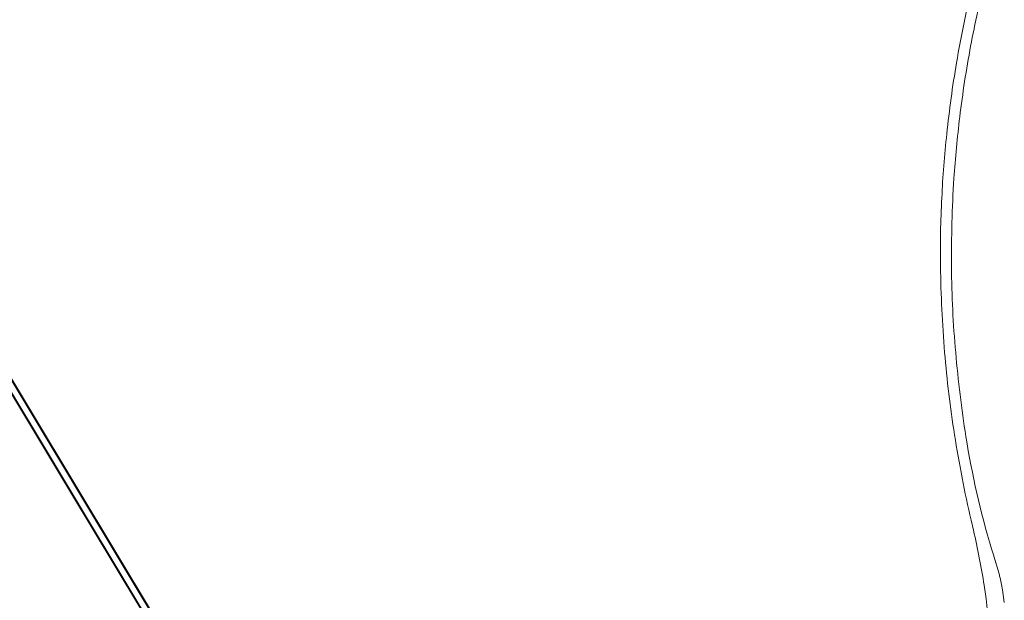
# Model space of a CAD drawing. Header units: metres. Extents: x 166325 to 190320, y 381923 to 404576.
# Tile 961 of 1056: x 181365 to 181964, y 384643 to 384996. Entities that reach past the tile are written whole.
import ezdxf

# ---------------------------------------------------------------- set-up
doc = ezdxf.new("R2010")
doc.units = ezdxf.units.M
doc.layers.add('B-WE-VH-VERHARDING_ASFALT-GV', color=8, linetype='Continuous', lineweight=18)
doc.layers.add('B-WE-VH-VERHARDING_BETON-GV', color=8, linetype='Continuous', lineweight=18)

msp = doc.modelspace()

# ---------------------------------------------------------------- linework, layer by layer
at = {"layer": 'B-WE-VH-VERHARDING_ASFALT-GV'}
for points in [[(181945.436, 385019.007, 0.0181537), (181935.312, 384970.089)], [(181945.436, 385019.007, 0.0181537), (181935.312, 384970.089)], [(181943.898, 384980.162, -0.0127189), (181953.203, 385022.534)], [(181943.898, 384980.162, -0.0127189), (181953.203, 385022.534)], [(181937.297, 384937.105, -0.0156752), (181943.898, 384980.162)], [(181937.297, 384937.105, -0.0156752), (181943.898, 384980.162)], [(181935.312, 384970.089, 0.016223), (181929.41, 384926.815)], [(181935.312, 384970.089, 0.016223), (181929.41, 384926.815)], [(181933.729, 384899.663, -0.0115929), (181937.297, 384937.105)], [(181933.729, 384899.663, -0.0115929), (181937.297, 384937.105)], [(181929.41, 384926.815, 0.0172116), (181926.37, 384887.773)], [(181929.41, 384926.815, 0.0172116), (181926.37, 384887.773)], [(181932.216, 384845.8, -0.0162822), (181933.729, 384899.663)], [(181932.216, 384845.8, -0.0162822), (181933.729, 384899.663)], [(181926.37, 384887.773, 0.0192136), (181925.58, 384846.136)], [(181926.37, 384887.773, 0.0192136), (181925.58, 384846.136)], [(181925.58, 384846.136, 0.0173623), (181928.052, 384793.726)], [(181925.58, 384846.136, 0.0173623), (181928.052, 384793.726)], [(181934.827, 384793.698, -0.0205944), (181932.216, 384845.8)], [(181934.827, 384793.698, -0.0205944), (181932.216, 384845.8)], [(181928.052, 384793.726, 0.0170493), (181934.12, 384743.632)], [(181928.052, 384793.726, 0.0170493), (181934.12, 384743.632)], [(181941.05, 384742.523, -0.018115), (181934.827, 384793.698)], [(181941.05, 384742.523, -0.018115), (181934.827, 384793.698)], [(181934.12, 384743.632, 0.0183742), (181944.221, 384691.544)], [(181934.12, 384743.632, 0.0183742), (181944.221, 384691.544)], [(181956.669, 384674.155, -0.0331591), (181941.05, 384742.523)], [(181956.669, 384674.155, -0.0331591), (181941.05, 384742.523)], [(181945.652, 384685.443, -0.0191569), (181952.133, 384651.974)], [(181945.652, 384685.443, -0.0191569), (181952.133, 384651.974)], [(181961.577, 384657.599, 0.005074), (181960.863, 384660.326)], [(181961.577, 384657.599, 0.005074), (181960.863, 384660.326)], [(181963.399, 384649.252, 0.01559), (181961.577, 384657.599)], [(181963.399, 384649.252, 0.01559), (181961.577, 384657.599)], [(181953.385, 384643.718, -0.0094589), (181954.131, 384635.674)], [(181953.385, 384643.718, -0.0094589), (181954.131, 384635.674)]]:
    msp.add_lwpolyline(points, format="xyb", dxfattribs=at)
at = {"layer": 'B-WE-VH-VERHARDING_ASFALT-GV', "flags": 128}
for points in [[(181231.134, 384983.746), (181290.658, 384884.469), (181396.333, 384708.615), (181433.982, 384646.106), (181465.036, 384594.525), (181533.199, 384481.309)], [(181534.275, 384479.512), (181541.422, 384467.576), (181544.532, 384469.549), (181544.51, 384469.585), (181535.924, 384483.635), (181346.02, 384799.313), (181242.047, 384972.367), (181240.612, 384974.756), (181240.06, 384975.673), (181240.016, 384975.745)], [(181944.221, 384691.544), (181945.652, 384685.443)], [(181944.221, 384691.544), (181945.652, 384685.443)], [(181957.754, 384670.578), (181956.669, 384674.155)], [(181957.754, 384670.578), (181956.669, 384674.155)], [(181960.863, 384660.326), (181958.625, 384667.706), (181957.754, 384670.578)], [(181960.863, 384660.326), (181958.625, 384667.706), (181957.754, 384670.578)], [(181952.133, 384651.974), (181953.385, 384643.718)], [(181952.133, 384651.974), (181953.385, 384643.718)], [(181964.426, 384641.42), (181963.399, 384649.252)], [(181964.426, 384641.42), (181963.399, 384649.252)]]:
    msp.add_lwpolyline(points, dxfattribs=at)
at = {"layer": 'B-WE-VH-VERHARDING_BETON-GV', "flags": 128}
for points in [[(181533.199, 384481.309), (181465.036, 384594.525), (181433.982, 384646.106), (181396.333, 384708.615), (181290.658, 384884.469), (181231.134, 384983.746), (181230.614, 384983.426), (181231.965, 384981.18), (181395.682, 384708.765), (181464.772, 384594.023), (181516.576, 384507.99), (181524.606, 384494.654), (181532.776, 384481.086), (181532.972, 384481.168), (181532.973, 384481.166)], [(181544.96, 384469.82), (181537.421, 384482.337), (181399.713, 384711.216), (181259.364, 384944.728), (181241.252, 384974.862), (181240.54, 384976.047), (181240.534, 384976.057), (181240.302, 384975.917), (181240.016, 384975.745), (181240.06, 384975.673), (181240.612, 384974.756), (181242.047, 384972.367), (181346.02, 384799.313), (181535.924, 384483.635), (181544.51, 384469.585), (181544.532, 384469.549)]]:
    msp.add_lwpolyline(points, close=True, dxfattribs=at)

doc.saveas('drawing.dxf')
